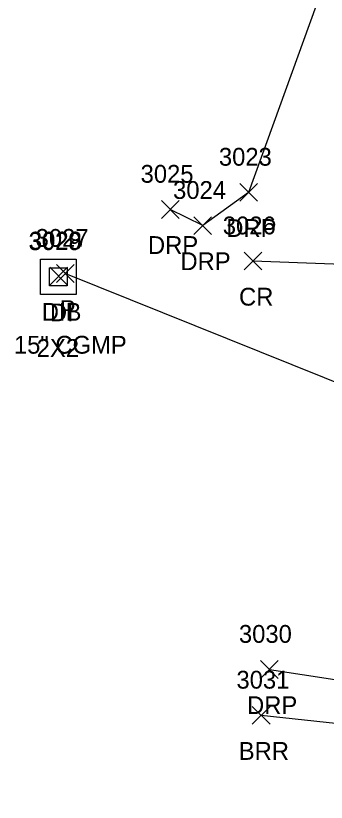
# Model space of a CAD drawing. Extents: x 1462089 to 1464015, y 730534 to 736144.
# Drawn here: x 1463024.8 to 1463059.8, y 733184.7 to 733273.1 of the extents above; entities that cross this region are included whole.
import ezdxf

# ---------------------------------------------------------------- set-up
doc = ezdxf.new("R2010")
doc.units = 0
for name, color, linetype in [('D_A', 7, 'Continuous'), ('D_C', 7, 'Continuous'), ('D_I', 7, 'Continuous'), ('D_TIC', 7, 'Continuous'), ('DCP', 7, 'Continuous'), ('DS', 7, 'Continuous'), ('L_A', 7, 'Continuous'), ('L_I', 7, 'Continuous'), ('L_TIC', 7, 'Continuous'), ('LABL', 7, 'Continuous'), ('P_A', 7, 'Continuous'), ('P_I', 7, 'Continuous'), ('P_TIC', 7, 'Continuous'), ('PRC', 7, 'Continuous'), ('R_A', 7, 'Continuous'), ('R_I', 7, 'Continuous'), ('R_TIC', 7, 'Continuous'), ('RDP', 7, 'Continuous')]:
    doc.layers.add(name, color=color, linetype=linetype)

msp = doc.modelspace()

# ---------------------------------------------------------------- linework, layer by layer
at = {"layer": 'D_TIC'}
for points in [[(1463028.677, 733242.817), (1463030.677, 733244.817)], [(1463030.677, 733242.817), (1463028.677, 733244.817)], [(1463029.429, 733243.12), (1463031.429, 733245.12)], [(1463031.429, 733243.12), (1463029.429, 733245.12)]]:
    msp.add_lwpolyline(points, dxfattribs=at)
at = {"layer": 'DCP'}
msp.add_lwpolyline([(1463030.429, 733244.12), (1463114.292, 733210.462)], dxfattribs=at)
at = {"layer": 'DS'}
for p, q in [((1463027.63, 733245.747), (1463031.63, 733245.747)), ((1463027.63, 733241.747), (1463027.63, 733245.747)), ((1463031.63, 733245.747), (1463031.63, 733241.747)), ((1463028.63, 733242.747), (1463028.63, 733244.747)), ((1463028.63, 733244.747), (1463030.63, 733244.747)), ((1463030.63, 733244.747), (1463030.63, 733242.747)), ((1463029.635, 733243.749), (1463029.635, 733243.749)), ((1463029.635, 733243.749), (1463029.635, 733243.749)), ((1463030.63, 733242.747), (1463028.63, 733242.747)), ((1463031.63, 733241.747), (1463027.63, 733241.747))]:
    msp.add_line(p, q, dxfattribs=at)
at = {"layer": 'L_TIC'}
for points in [[(1463051.447, 733193.496), (1463053.447, 733195.496)], [(1463053.447, 733193.496), (1463051.447, 733195.496)]]:
    msp.add_lwpolyline(points, dxfattribs=at)
at = {"layer": 'LABL'}
msp.add_lwpolyline([(1463052.447, 733194.496), (1463067.072, 733192.93), (1463078.582, 733189.909), (1463086.907, 733186.301), (1463094.259, 733183.581), (1463092.108, 733172.762), (1463083.334, 733140.42), (1463080.341, 733131.515), (1463076.284, 733126.395), (1463067.395, 733109.858), (1463045.394, 733071.47), (1463024.958, 733052.891)], dxfattribs=at)
at = {"layer": 'P_TIC'}
for points in [[(1463050.533, 733244.517), (1463052.533, 733246.517)], [(1463052.533, 733244.517), (1463050.533, 733246.517)]]:
    msp.add_lwpolyline(points, dxfattribs=at)
at = {"layer": 'PRC'}
msp.add_lwpolyline([(1463119.109, 733234.451), (1463114.717, 733234.656), (1463108.694, 733236.073), (1463084.894, 733242.598), (1463070.656, 733244.798), (1463051.533, 733245.517)], dxfattribs=at)
at = {"layer": 'R_TIC'}
for points in [[(1463050.041, 733252.231), (1463052.041, 733254.231)], [(1463052.041, 733252.231), (1463050.041, 733254.231)], [(1463041.234, 733250.316), (1463043.234, 733252.316)], [(1463043.234, 733250.316), (1463041.234, 733252.316)], [(1463044.885, 733248.499), (1463046.885, 733250.499)], [(1463046.885, 733248.499), (1463044.885, 733250.499)], [(1463052.379, 733198.64), (1463054.379, 733200.64)], [(1463054.379, 733198.64), (1463052.379, 733200.64)]]:
    msp.add_lwpolyline(points, dxfattribs=at)
at = {"layer": 'RDP'}
for points in [[(1463082.535, 733422.293), (1463095.141, 733417.344), (1463100.51, 733406.818), (1463101.68, 733390.71), (1463092.81, 733366.789), (1463086.669, 733350.925), (1463078.905, 733329.651), (1463071.656, 733309.434), (1463064.84, 733291.327), (1463051.041, 733253.231), (1463045.885, 733249.499), (1463042.234, 733251.316)], [(1463053.379, 733199.64), (1463064.422, 733197.962), (1463073.15, 733228.246), (1463075.087, 733230.962), (1463081.608, 733233.77), (1463099.74, 733230.176), (1463108.712, 733226.095), (1463111.773, 733221.854), (1463112.769, 733218.858), (1463113.384, 733213.906), (1463113.239, 733211.25)]]:
    msp.add_lwpolyline(points, dxfattribs=at)

# ---------------------------------------------------------------- texts
at = {"layer": 'D_A'}
for s, p in [('P', (1463029.807, 733239.12)), ('DIB', (1463027.78, 733238.817)), ('DI', (1463028.69, 733238.749))]:
    msp.add_text(s, height=2, dxfattribs=at).set_placement(p)
at = {"layer": 'D_C'}
for s, p in [('15" CGMP', (1463024.642, 733235.12)), ('2X2', (1463027.21, 733234.749))]:
    msp.add_text(s, height=2, dxfattribs=at).set_placement(p)
at = {"layer": 'D_I'}
for s, p in [('3029', (1463026.288, 733246.749)), ('3028', (1463026.339, 733246.817)), ('3027', (1463027.091, 733247.12))]:
    msp.add_text(s, height=2, dxfattribs=at).set_placement(p)
at = {"layer": 'L_A'}
msp.add_text('BRR', height=2, dxfattribs=at).set_placement((1463049.935, 733189.496))
at = {"layer": 'L_I'}
msp.add_text('3031', height=2, dxfattribs=at).set_placement((1463049.675, 733197.496))
at = {"layer": 'P_A'}
msp.add_text('CR', height=2, dxfattribs=at).set_placement((1463049.966, 733240.517))
at = {"layer": 'P_I'}
msp.add_text('3026', height=2, dxfattribs=at).set_placement((1463048.14, 733248.517))
at = {"layer": 'R_A'}
for p in [(1463048.529, 733248.231), (1463039.722, 733246.316), (1463043.374, 733244.499), (1463050.867, 733194.64)]:
    msp.add_text('DRP', height=2, dxfattribs=at).set_placement(p)
at = {"layer": 'R_I'}
for s, p in [('3023', (1463047.702, 733256.231)), ('3025', (1463038.895, 733254.316)), ('3024', (1463042.547, 733252.499)), ('3030', (1463049.953, 733202.64))]:
    msp.add_text(s, height=2, dxfattribs=at).set_placement(p)

doc.saveas('drawing.dxf')
